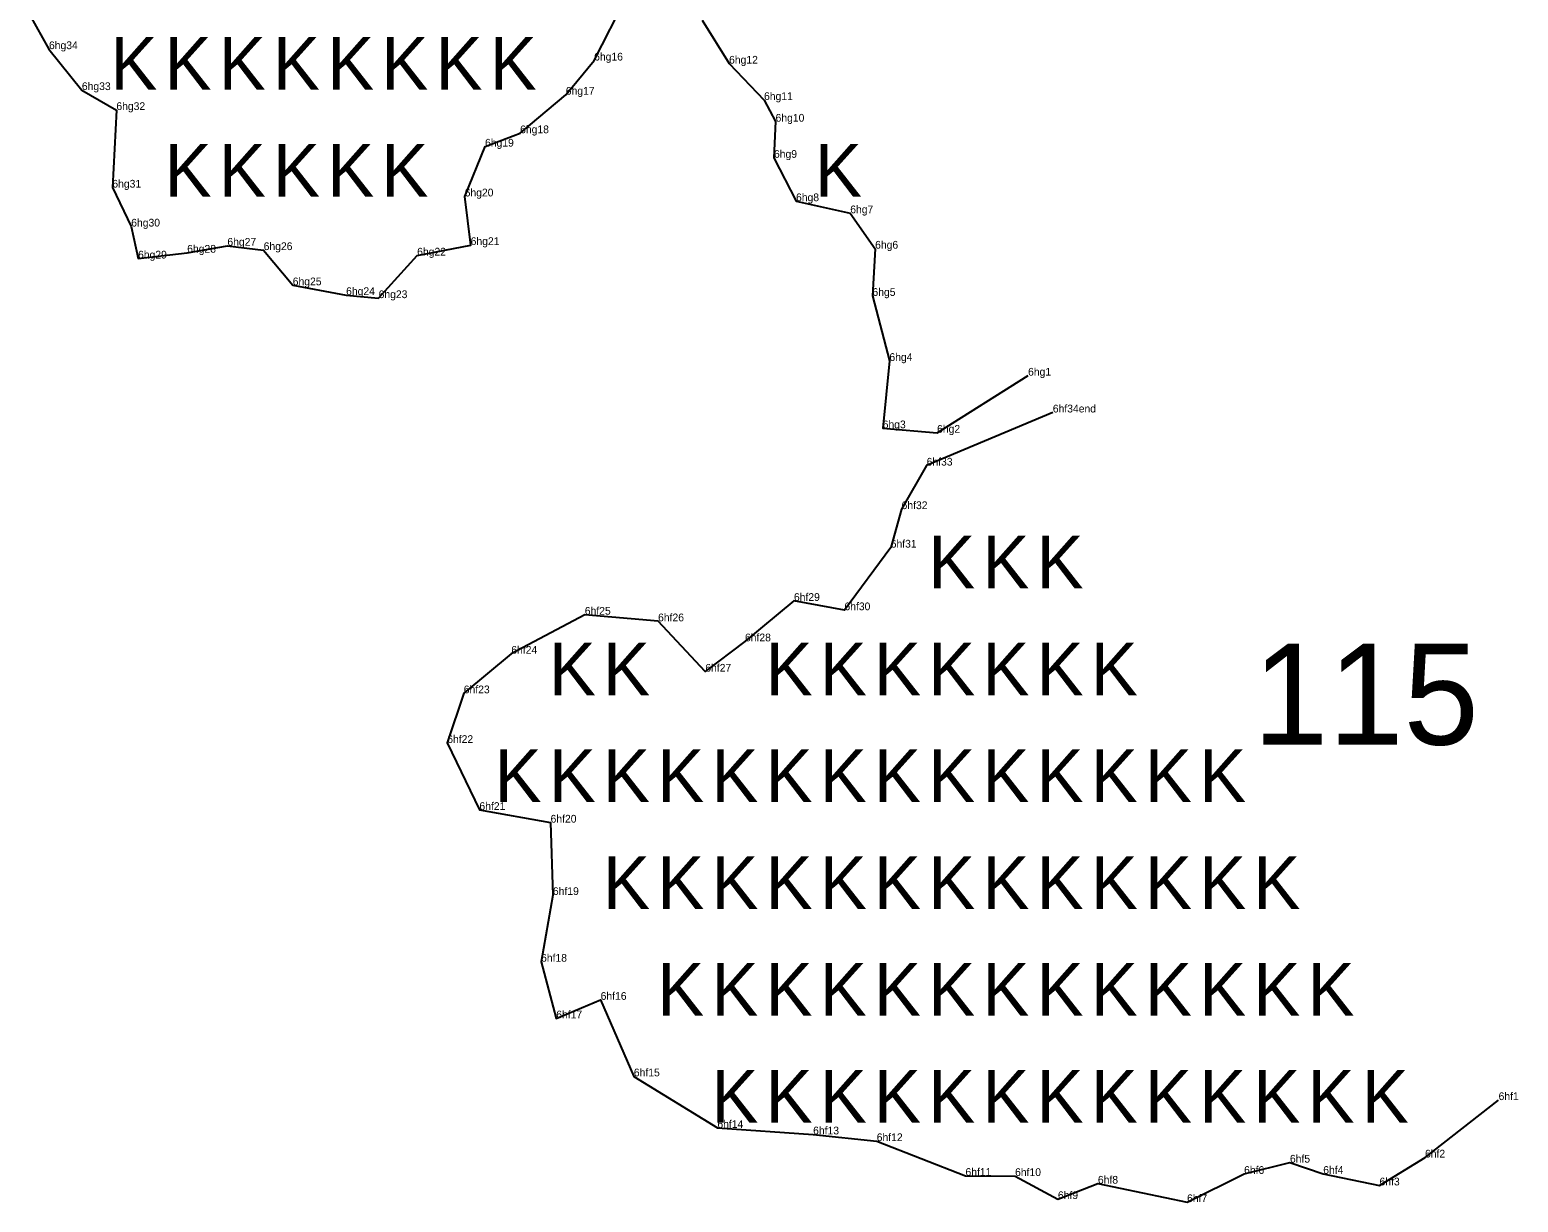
# Model space of a CAD drawing. Extents: x 2072529 to 2268812, y 436423 to 470008.
# Drawn here: x 2148498 to 2149460, y 441822 to 442579 of the extents above; entities that cross this region are included whole.
import ezdxf

# ---------------------------------------------------------------- set-up
doc = ezdxf.new("R2010")
doc.units = 0
for name, color, linetype in [('Old_Level_20', 7, 'Continuous'), ('Old_Level_52', 7, 'Continuous'), ('Old_Level_55', 7, 'Continuous'), ('Old_Level_60', 7, 'Continuous'), ('Old_Level_62', 7, 'Continuous')]:
    doc.layers.add(name, color=color, linetype=linetype)

msp = doc.modelspace()

# ---------------------------------------------------------------- linework, layer by layer
at = {"layer": 'Old_Level_20'}
for p, q in [((2148510.79, 442566.975), (2148510.79, 442566.975)), ((2148510.79, 442566.975), (2148510.79, 442566.975)), ((2148862.872, 442559.634), (2148862.872, 442559.634)), ((2148862.872, 442559.634), (2148862.872, 442559.634)), ((2148950.007, 442557.614), (2148950.007, 442557.614)), ((2148950.007, 442557.614), (2148950.007, 442557.614)), ((2148532.038, 442540.548), (2148532.038, 442540.548)), ((2148532.038, 442540.548), (2148532.038, 442540.548)), ((2148844.576, 442537.575), (2148844.576, 442537.575)), ((2148844.576, 442537.575), (2148844.576, 442537.575)), ((2148972.587, 442534.13), (2148972.587, 442534.13)), ((2148972.587, 442534.13), (2148972.587, 442534.13)), ((2148554.312, 442527.678), (2148554.312, 442527.678)), ((2148554.312, 442527.678), (2148554.312, 442527.678)), ((2148980.042, 442520.148), (2148980.042, 442520.148)), ((2148980.042, 442520.148), (2148980.042, 442520.148)), ((2148792.399, 442504.033), (2148792.399, 442504.033)), ((2148792.399, 442504.033), (2148792.399, 442504.033)), ((2148815.074, 442512.674), (2148815.074, 442512.674)), ((2148815.074, 442512.674), (2148815.074, 442512.674)), ((2148979.011, 442496.803), (2148979.011, 442496.803)), ((2148979.011, 442496.803), (2148979.011, 442496.803)), ((2148551.713, 442477.557), (2148551.713, 442477.557)), ((2148551.713, 442477.557), (2148551.713, 442477.557)), ((2148779.254, 442471.857), (2148779.254, 442471.857)), ((2148779.254, 442471.857), (2148779.254, 442471.857)), ((2148993.246, 442468.791), (2148993.246, 442468.791)), ((2148993.246, 442468.791), (2148993.246, 442468.791)), ((2149028.265, 442461), (2149028.265, 442461)), ((2149028.265, 442461), (2149028.265, 442461)), ((2148563.907, 442452.424), (2148563.907, 442452.424)), ((2148563.907, 442452.424), (2148563.907, 442452.424)), ((2148626.014, 442440.043), (2148626.014, 442440.043)), ((2148626.014, 442440.043), (2148626.014, 442440.043)), ((2148649.438, 442437.209), (2148649.438, 442437.209)), ((2148649.438, 442437.209), (2148649.438, 442437.209)), ((2148783.124, 442440.486), (2148783.124, 442440.486)), ((2148783.124, 442440.486), (2148783.124, 442440.486)), ((2149044.347, 442438.127), (2149044.347, 442438.127)), ((2149044.347, 442438.127), (2149044.347, 442438.127)), ((2148568.31, 442431.772), (2148568.31, 442431.772)), ((2148568.31, 442431.772), (2148568.31, 442431.772)), ((2148600.051, 442435.543), (2148600.051, 442435.543)), ((2148600.051, 442435.543), (2148600.051, 442435.543)), ((2148748.572, 442433.689), (2148748.572, 442433.689)), ((2148748.572, 442433.689), (2148748.572, 442433.689)), ((2148668.237, 442414.476), (2148668.237, 442414.476)), ((2148668.237, 442414.476), (2148668.237, 442414.476)), ((2148702.695, 442408.193), (2148702.695, 442408.193)), ((2148702.695, 442408.193), (2148702.695, 442408.193)), ((2149042.61, 442407.622), (2149042.61, 442407.622)), ((2149042.61, 442407.622), (2149042.61, 442407.622)), ((2148723.686, 442406.194), (2148723.686, 442406.194)), ((2148723.686, 442406.194), (2148723.686, 442406.194)), ((2149053.567, 442365.643), (2149053.567, 442365.643)), ((2149053.567, 442365.643), (2149053.567, 442365.643)), ((2149142.865, 442355.879), (2149142.865, 442355.879)), ((2149158.601, 442332.596), (2149158.601, 442332.596)), ((2149049.218, 442322.13), (2149049.218, 442322.13)), ((2149049.218, 442322.13), (2149049.218, 442322.13)), ((2149084.351, 442319.26), (2149084.351, 442319.26)), ((2149084.351, 442319.26), (2149084.351, 442319.26)), ((2149077.615, 442298.049), (2149077.615, 442298.049)), ((2149077.615, 442298.049), (2149077.615, 442298.049)), ((2149061.419, 442269.925), (2149061.419, 442269.925)), ((2149061.419, 442269.925), (2149061.419, 442269.925)), ((2149054.404, 442245.086), (2149054.404, 442245.086)), ((2149054.404, 442245.086), (2149054.404, 442245.086)), ((2148991.903, 442210.653), (2148991.903, 442210.653)), ((2148991.903, 442210.653), (2148991.903, 442210.653)), ((2148856.842, 442201.757), (2148856.842, 442201.757)), ((2148856.842, 442201.757), (2148856.842, 442201.757)), ((2148904.148, 442197.481), (2148904.148, 442197.481)), ((2148904.148, 442197.481), (2148904.148, 442197.481)), ((2149024.514, 442204.64), (2149024.514, 442204.64)), ((2149024.514, 442204.64), (2149024.514, 442204.64)), ((2148960.281, 442184.551), (2148960.281, 442184.551)), ((2148960.281, 442184.551), (2148960.281, 442184.551)), ((2148809.377, 442176.557), (2148809.377, 442176.557)), ((2148809.377, 442176.557), (2148809.377, 442176.557)), ((2148934.655, 442164.972), (2148934.655, 442164.972)), ((2148934.655, 442164.972), (2148934.655, 442164.972)), ((2148778.668, 442150.999), (2148778.668, 442150.999)), ((2148778.668, 442150.999), (2148778.668, 442150.999)), ((2148767.994, 442118.915), (2148767.994, 442118.915)), ((2148767.994, 442118.915), (2148767.994, 442118.915)), ((2148788.788, 442075.664), (2148788.788, 442075.664)), ((2148788.788, 442075.664), (2148788.788, 442075.664)), ((2148834.735, 442067.476), (2148834.735, 442067.476)), ((2148834.735, 442067.476), (2148834.735, 442067.476)), ((2148836.233, 442020.741), (2148836.233, 442020.741)), ((2148836.233, 442020.741), (2148836.233, 442020.741)), ((2148828.593, 441977.665), (2148828.593, 441977.665)), ((2148828.593, 441977.665), (2148828.593, 441977.665)), ((2148867.068, 441953.046), (2148867.068, 441953.046)), ((2148867.068, 441953.046), (2148867.068, 441953.046)), ((2148838.398, 441941.071), (2148838.398, 441941.071)), ((2148838.398, 441941.071), (2148838.398, 441941.071)), ((2148888.514, 441903.615), (2148888.514, 441903.615)), ((2148888.514, 441903.615), (2148888.514, 441903.615)), ((2149446.59, 441888.55), (2149446.59, 441888.55)), ((2148942.456, 441870.323), (2148942.456, 441870.323)), ((2148942.456, 441870.323), (2148942.456, 441870.323)), ((2149004.283, 441866.144), (2149004.283, 441866.144)), ((2149004.283, 441866.144), (2149004.283, 441866.144)), ((2149045.366, 441861.787), (2149045.366, 441861.787)), ((2149045.366, 441861.787), (2149045.366, 441861.787)), ((2149399.454, 441851.216), (2149399.454, 441851.216)), ((2149399.454, 441851.216), (2149399.454, 441851.216)), ((2149282.616, 441840.623), (2149282.616, 441840.623)), ((2149282.616, 441840.623), (2149282.616, 441840.623)), ((2149312.226, 441847.925), (2149312.226, 441847.925)), ((2149312.226, 441847.925), (2149312.226, 441847.925)), ((2149333.742, 441840.67), (2149333.742, 441840.67)), ((2149333.742, 441840.67), (2149333.742, 441840.67)), ((2149102.692, 441839.381), (2149102.692, 441839.381)), ((2149102.692, 441839.381), (2149102.692, 441839.381)), ((2149134.707, 441839.272), (2149134.707, 441839.272)), ((2149134.707, 441839.272), (2149134.707, 441839.272)), ((2149188.208, 441834.339), (2149188.208, 441834.339)), ((2149188.208, 441834.339), (2149188.208, 441834.339)), ((2149370.089, 441833.203), (2149370.089, 441833.203)), ((2149370.089, 441833.203), (2149370.089, 441833.203)), ((2149162.374, 441824.376), (2149162.374, 441824.376)), ((2149162.374, 441824.376), (2149162.374, 441824.376)), ((2149245.785, 441822.411), (2149245.785, 441822.411)), ((2149245.785, 441822.411), (2149245.785, 441822.411))]:
    msp.add_line(p, q, dxfattribs=at)
at = {"layer": 'Old_Level_52'}
for points in [[(2148498.383, 442589.001), (2148510.79, 442566.975), (2148532.038, 442540.548), (2148554.312, 442527.678), (2148551.713, 442477.557), (2148563.907, 442452.424), (2148568.31, 442431.772), (2148600.051, 442435.543), (2148626.014, 442440.043), (2148649.438, 442437.209), (2148668.237, 442414.476), (2148702.695, 442408.193), (2148723.686, 442406.194), (2148748.572, 442433.689), (2148783.124, 442440.486), (2148779.254, 442471.857), (2148792.399, 442504.033), (2148815.074, 442512.674), (2148844.576, 442537.575), (2148862.872, 442559.634), (2148883.761, 442600.665)], [(2148932.601, 442585.746), (2148950.007, 442557.614), (2148972.587, 442534.13), (2148980.042, 442520.148), (2148979.011, 442496.803), (2148993.246, 442468.791), (2149028.265, 442461), (2149044.347, 442438.127), (2149042.61, 442407.622), (2149053.567, 442365.643), (2149049.218, 442322.13), (2149084.351, 442319.26), (2149143.107, 442356.122)], [(2149159.087, 442332.354), (2149077.615, 442298.049), (2149061.419, 442269.925), (2149054.404, 442245.086), (2149024.514, 442204.64), (2148991.903, 442210.653), (2148960.281, 442184.551), (2148934.655, 442164.972), (2148904.148, 442197.481), (2148856.842, 442201.757), (2148809.377, 442176.557), (2148778.668, 442150.999), (2148767.994, 442118.915), (2148788.788, 442075.664), (2148834.735, 442067.476), (2148836.233, 442020.741), (2148828.593, 441977.665), (2148838.398, 441941.071), (2148867.068, 441953.046), (2148888.514, 441903.615), (2148942.456, 441870.323), (2149004.283, 441866.144), (2149045.366, 441861.787), (2149102.692, 441839.381), (2149134.707, 441839.272), (2149162.374, 441824.376), (2149188.208, 441834.339), (2149245.785, 441822.411), (2149282.616, 441840.623), (2149312.226, 441847.925), (2149333.742, 441840.67), (2149370.089, 441833.203), (2149399.454, 441851.216), (2149446.971, 441888.295)]]:
    msp.add_lwpolyline(points, dxfattribs=at)

# ---------------------------------------------------------------- texts
at = {"layer": 'Old_Level_55'}
for p in [(2148550.46, 442540.741), (2148585.46, 442540.741), (2148620.46, 442540.741), (2148655.46, 442540.741), (2148690.46, 442540.741), (2148725.46, 442540.741), (2148760.46, 442540.741), (2148795.46, 442540.741), (2148585.46, 442471.741), (2148620.46, 442471.741), (2148655.46, 442471.741), (2148690.46, 442471.741), (2148725.46, 442471.741), (2149005.46, 442471.741), (2149078.606, 442218.73), (2149113.606, 442218.73), (2149148.606, 442218.73), (2148833.606, 442149.73), (2148868.606, 442149.73), (2148973.606, 442149.73), (2149008.606, 442149.73), (2149043.606, 442149.73), (2149078.606, 442149.73), (2149113.606, 442149.73), (2149148.606, 442149.73), (2149183.606, 442149.73), (2148798.606, 442080.73), (2148833.606, 442080.73), (2148868.606, 442080.73), (2148903.606, 442080.73), (2148938.606, 442080.73), (2148973.606, 442080.73), (2149008.606, 442080.73), (2149043.606, 442080.73), (2149078.606, 442080.73), (2149113.606, 442080.73), (2149148.606, 442080.73), (2149183.606, 442080.73), (2149218.606, 442080.73), (2149253.606, 442080.73), (2148868.606, 442011.73), (2148903.606, 442011.73), (2148938.606, 442011.73), (2148973.606, 442011.73), (2149008.606, 442011.73), (2149043.606, 442011.73), (2149078.606, 442011.73), (2149113.606, 442011.73), (2149148.606, 442011.73), (2149183.606, 442011.73), (2149218.606, 442011.73), (2149253.606, 442011.73), (2149288.606, 442011.73), (2148903.606, 441942.73), (2148938.606, 441942.73), (2148973.606, 441942.73), (2149008.606, 441942.73), (2149043.606, 441942.73), (2149078.606, 441942.73), (2149113.606, 441942.73), (2149148.606, 441942.73), (2149183.606, 441942.73), (2149218.606, 441942.73), (2149253.606, 441942.73), (2149288.606, 441942.73), (2149323.606, 441942.73), (2148938.606, 441873.73), (2148973.606, 441873.73), (2149008.606, 441873.73), (2149043.606, 441873.73), (2149078.606, 441873.73), (2149113.606, 441873.73), (2149148.606, 441873.73), (2149183.606, 441873.73), (2149218.606, 441873.73), (2149253.606, 441873.73), (2149288.606, 441873.73), (2149323.606, 441873.73), (2149358.606, 441873.73)]:
    msp.add_text('K', height=34, dxfattribs=at).set_placement(p)
at = {"layer": 'Old_Level_60'}
for s, p in [('6hg34', (2148510.79, 442566.975)), ('6hg34', (2148510.79, 442566.975)), ('6hg16', (2148862.872, 442559.634)), ('6hg16', (2148862.872, 442559.634)), ('6hg12', (2148950.007, 442557.614)), ('6hg12', (2148950.007, 442557.614)), ('6hg33', (2148532.038, 442540.548)), ('6hg33', (2148532.038, 442540.548)), ('6hg17', (2148844.576, 442537.575)), ('6hg17', (2148844.576, 442537.575)), ('6hg32', (2148554.312, 442527.678)), ('6hg32', (2148554.312, 442527.678)), ('6hg11', (2148972.587, 442534.13)), ('6hg11', (2148972.587, 442534.13)), ('6hg10', (2148980.042, 442520.148)), ('6hg10', (2148980.042, 442520.148)), ('6hg18', (2148815.074, 442512.674)), ('6hg18', (2148815.074, 442512.674)), ('6hg19', (2148792.399, 442504.033)), ('6hg19', (2148792.399, 442504.033)), ('6hg9', (2148979.011, 442496.803)), ('6hg9', (2148979.011, 442496.803)), ('6hg31', (2148551.713, 442477.557)), ('6hg31', (2148551.713, 442477.557)), ('6hg20', (2148779.254, 442471.857)), ('6hg20', (2148779.254, 442471.857)), ('6hg8', (2148993.246, 442468.791)), ('6hg8', (2148993.246, 442468.791)), ('6hg7', (2149028.265, 442461)), ('6hg7', (2149028.265, 442461)), ('6hg30', (2148563.907, 442452.424)), ('6hg30', (2148563.907, 442452.424)), ('6hg29', (2148568.31, 442431.772)), ('6hg29', (2148568.31, 442431.772)), ('6hg28', (2148600.051, 442435.543)), ('6hg28', (2148600.051, 442435.543)), ('6hg27', (2148626.014, 442440.043)), ('6hg27', (2148626.014, 442440.043)), ('6hg26', (2148649.438, 442437.209)), ('6hg26', (2148649.438, 442437.209)), ('6hg22', (2148748.572, 442433.689)), ('6hg22', (2148748.572, 442433.689)), ('6hg21', (2148783.124, 442440.486)), ('6hg21', (2148783.124, 442440.486)), ('6hg6', (2149044.347, 442438.127)), ('6hg6', (2149044.347, 442438.127)), ('6hg25', (2148668.237, 442414.476)), ('6hg25', (2148668.237, 442414.476)), ('6hg24', (2148702.695, 442408.193)), ('6hg24', (2148702.695, 442408.193)), ('6hg23', (2148723.686, 442406.194)), ('6hg23', (2148723.686, 442406.194)), ('6hg5', (2149042.61, 442407.622)), ('6hg5', (2149042.61, 442407.622)), ('6hg4', (2149053.567, 442365.643)), ('6hg4', (2149053.567, 442365.643)), ('6hg1', (2149143.107, 442356.122)), ('6hf34end', (2149159.087, 442332.354)), ('6hg3', (2149049.218, 442322.13)), ('6hg3', (2149049.218, 442322.13)), ('6hg2', (2149084.351, 442319.26)), ('6hg2', (2149084.351, 442319.26)), ('6hf33', (2149077.615, 442298.049)), ('6hf33', (2149077.615, 442298.049)), ('6hf32', (2149061.419, 442269.925)), ('6hf32', (2149061.419, 442269.925)), ('6hf31', (2149054.404, 442245.086)), ('6hf31', (2149054.404, 442245.086)), ('6hf29', (2148991.903, 442210.653)), ('6hf29', (2148991.903, 442210.653)), ('6hf25', (2148856.842, 442201.757)), ('6hf25', (2148856.842, 442201.757)), ('6hf30', (2149024.514, 442204.64)), ('6hf30', (2149024.514, 442204.64)), ('6hf26', (2148904.148, 442197.481)), ('6hf26', (2148904.148, 442197.481)), ('6hf28', (2148960.281, 442184.551)), ('6hf28', (2148960.281, 442184.551)), ('6hf24', (2148809.377, 442176.557)), ('6hf24', (2148809.377, 442176.557)), ('6hf27', (2148934.655, 442164.972)), ('6hf27', (2148934.655, 442164.972)), ('6hf23', (2148778.668, 442150.999)), ('6hf23', (2148778.668, 442150.999)), ('6hf22', (2148767.994, 442118.915)), ('6hf22', (2148767.994, 442118.915)), ('6hf21', (2148788.788, 442075.664)), ('6hf21', (2148788.788, 442075.664)), ('6hf20', (2148834.735, 442067.476)), ('6hf20', (2148834.735, 442067.476)), ('6hf19', (2148836.233, 442020.741)), ('6hf19', (2148836.233, 442020.741)), ('6hf18', (2148828.593, 441977.665)), ('6hf18', (2148828.593, 441977.665)), ('6hf16', (2148867.068, 441953.046)), ('6hf16', (2148867.068, 441953.046)), ('6hf17', (2148838.398, 441941.071)), ('6hf17', (2148838.398, 441941.071)), ('6hf15', (2148888.514, 441903.615)), ('6hf15', (2148888.514, 441903.615)), ('6hf1', (2149446.971, 441888.295)), ('6hf14', (2148942.456, 441870.323)), ('6hf14', (2148942.456, 441870.323)), ('6hf13', (2149004.283, 441866.144)), ('6hf13', (2149004.283, 441866.144)), ('6hf12', (2149045.366, 441861.787)), ('6hf12', (2149045.366, 441861.787)), ('6hf5', (2149312.226, 441847.925)), ('6hf5', (2149312.226, 441847.925)), ('6hf2', (2149399.454, 441851.216)), ('6hf2', (2149399.454, 441851.216)), ('6hf11', (2149102.692, 441839.381)), ('6hf11', (2149102.692, 441839.381)), ('6hf10', (2149134.707, 441839.272)), ('6hf10', (2149134.707, 441839.272)), ('6hf6', (2149282.616, 441840.623)), ('6hf6', (2149282.616, 441840.623)), ('6hf4', (2149333.742, 441840.67)), ('6hf4', (2149333.742, 441840.67)), ('6hf8', (2149188.208, 441834.339)), ('6hf8', (2149188.208, 441834.339)), ('6hf3', (2149370.089, 441833.203)), ('6hf3', (2149370.089, 441833.203)), ('6hf9', (2149162.374, 441824.376)), ('6hf9', (2149162.374, 441824.376)), ('6hf7', (2149245.785, 441822.411)), ('6hf7', (2149245.785, 441822.411))]:
    msp.add_text(s, height=5, dxfattribs=at).set_placement(p)
at = {"layer": 'Old_Level_62'}
msp.add_text('115', height=65.34, dxfattribs=at).set_placement((2149288.443, 442117.813))

doc.saveas('drawing.dxf')
